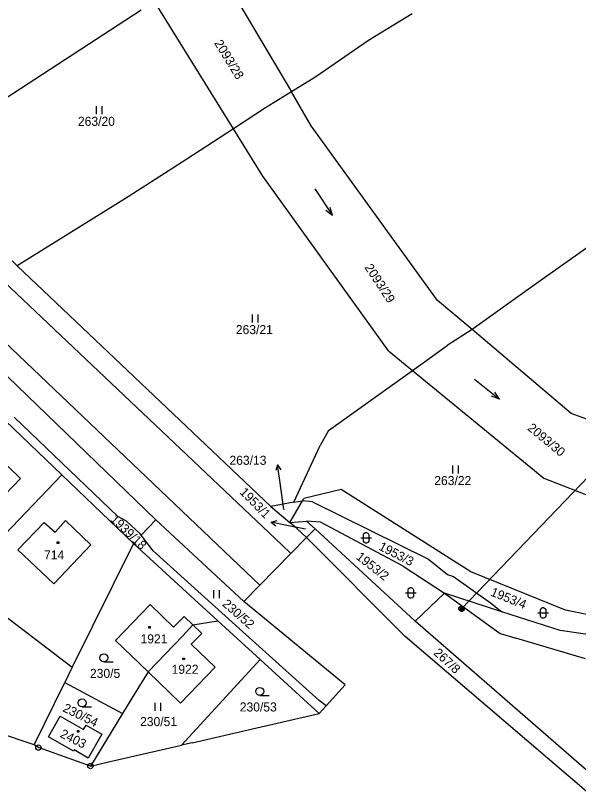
# Model space of a CAD drawing. Extents: x -795483 to -789093, y -1112258 to -1108741.
# Drawn here: x -791390.6 to -791284.8, y -1111567.2 to -1111421 of the extents above; entities that cross this region are included whole.
import ezdxf

# ---------------------------------------------------------------- set-up
doc = ezdxf.new("R2010")
doc.units = 0
for name, color, linetype in [('Komunikace', 7, 'Continuous'), ('Vrstva 1', 7, 'Continuous'), ('Vrstva 12', 7, 'Continuous'), ('Vrstva 14', 7, 'Continuous'), ('Vrstva 15', 7, 'Continuous'), ('Vrstva 16', 7, 'Continuous'), ('Vrstva 2', 7, 'Continuous'), ('Vrstva 23', 7, 'Continuous'), ('Vrstva 25', 7, 'Continuous'), ('Vrstva 26', 7, 'Continuous'), ('Vrstva 28', 7, 'Continuous'), ('Vrstva 3', 7, 'Continuous')]:
    doc.layers.add(name, color=color, linetype=linetype)

msp = doc.modelspace()

# ---------------------------------------------------------------- linework, layer by layer
at = {"layer": 'Komunikace'}
for p, q in [((-791340.16, -1111513.83), (-791340.91, -1111508.37)), ((-791336.09, -1111517.49), (-791339.57, -1111516.78))]:
    msp.add_line(p, q, dxfattribs=at)
at = {"layer": 'Vrstva 1'}
for p, q in [((-791353.64, -1111410.08), (-791338.74, -1111435.33)), ((-791349.61, -1111442.25), (-791364.44, -1111418.33)), ((-791366.95, -1111419.97), (-791406.97, -1111446.05)), ((-791316.05, -1111420.64), (-791324.24, -1111425.65)), ((-791324.24, -1111425.65), (-791334.17, -1111432.51)), ((-791334.17, -1111432.51), (-791338.74, -1111435.33)), ((-791338.74, -1111435.33), (-791343.57, -1111438.3)), ((-791334.99, -1111441.69), (-791338.74, -1111435.33)), ((-791343.57, -1111438.3), (-791349.61, -1111442.25)), ((-791349.61, -1111442.25), (-791358.36, -1111447.98)), ((-791344.09, -1111451.15), (-791349.61, -1111442.25)), ((-791311.27, -1111474.51), (-791334.99, -1111441.69)), ((-791358.36, -1111447.98), (-791369.38, -1111455.04)), ((-791320.48, -1111484), (-791344.09, -1111451.15)), ((-791369.38, -1111455.04), (-791390.27, -1111467.99)), ((-791364.18, -1111515.75), (-791421.11, -1111460.79)), ((-791277.47, -1111460.58), (-791292.24, -1111470.99)), ((-791390.27, -1111467.99), (-791391.21, -1111467.09)), ((-791342.57, -1111513.21), (-791390.27, -1111467.99)), ((-791292.24, -1111470.99), (-791304.8, -1111479.98)), ((-791304.8, -1111479.98), (-791311.27, -1111474.51)), ((-791304.8, -1111479.98), (-791309.49, -1111483.01)), ((-791286.14, -1111495.74), (-791304.8, -1111479.98)), ((-791316, -1111487.67), (-791309.49, -1111483.01)), ((-791320.48, -1111484), (-791316, -1111487.67)), ((-791331.74, -1111498.93), (-791316, -1111487.67)), ((-791316, -1111487.67), (-791291.28, -1111507.93)), ((-791381.84, -1111507.31), (-791396.29, -1111493.45)), ((-791371.36, -1111515.09), (-791390.84, -1111496.43)), ((-791257.92, -1111506.28), (-791286.14, -1111495.74)), ((-791331.74, -1111498.93), (-791333.3, -1111501.78)), ((-791338.25, -1111512.41), (-791333.3, -1111501.78)), ((-791381.84, -1111507.31), (-791399.57, -1111525.78)), ((-791368.42, -1111520.17), (-791381.84, -1111507.31)), ((-791291.28, -1111507.93), (-791265.96, -1111517.79)), ((-791329.37, -1111510.06), (-791336.41, -1111511.74)), ((-791305.02, -1111525.54), (-791329.37, -1111510.06)), ((-791338.25, -1111512.41), (-791342.57, -1111513.21)), ((-791339.01, -1111516.25), (-791336.66, -1111512.17)), ((-791338.25, -1111512.41), (-791336.66, -1111512.17)), ((-791336.66, -1111512.17), (-791336.41, -1111511.74)), ((-791334.79, -1111512.36), (-791336.66, -1111512.17)), ((-791334.79, -1111512.36), (-791312.99, -1111523.16)), ((-791342.57, -1111513.21), (-791339.01, -1111516.25)), ((-791369.69, -1111516.02), (-791371.36, -1111515.09)), ((-791366.95, -1111518.64), (-791364.18, -1111515.75)), ((-791347.64, -1111531.08), (-791364.18, -1111515.75)), ((-791367.14, -1111518.39), (-791369.69, -1111516.02)), ((-791339.01, -1111516.25), (-791335.92, -1111515.99)), ((-791337.66, -1111517.41), (-791339.01, -1111516.25)), ((-791334.27, -1111517.43), (-791335.92, -1111515.99)), ((-791333.25, -1111516.21), (-791335.92, -1111515.99)), ((-791317.74, -1111524.48), (-791333.25, -1111516.21)), ((-791366.95, -1111518.64), (-791367.14, -1111518.39)), ((-791364.72, -1111521.59), (-791366.95, -1111518.64)), ((-791335.88, -1111519.08), (-791337.66, -1111517.41)), ((-791334.27, -1111517.43), (-791335.88, -1111519.08)), ((-791315.49, -1111534.81), (-791334.27, -1111517.43)), ((-791368.42, -1111520.17), (-791379.9, -1111543.45)), ((-791368.42, -1111520.17), (-791357.71, -1111530)), ((-791347.27, -1111537.31), (-791364.72, -1111521.59)), ((-791312.99, -1111523.16), (-791309.38, -1111526.03)), ((-791317.74, -1111524.48), (-791309.97, -1111529.55)), ((-791309.38, -1111526.03), (-791308.25, -1111526.38)), ((-791287.24, -1111532.7), (-791305.02, -1111525.54)), ((-791308.25, -1111526.38), (-791301.35, -1111531.37)), ((-791357.71, -1111530), (-791352.53, -1111534.73)), ((-791309.97, -1111529.55), (-791315.49, -1111534.81)), ((-791299.17, -1111533.04), (-791309.97, -1111529.55)), ((-791309.97, -1111529.55), (-791299.5, -1111537.1)), ((-791396.47, -1111530.81), (-791379.9, -1111543.45)), ((-791365.25, -1111531.66), (-791371.76, -1111538.4)), ((-791360.86, -1111535.91), (-791365.25, -1111531.66)), ((-791301.35, -1111531.37), (-791299.17, -1111533.04)), ((-791288.26, -1111536.57), (-791299.17, -1111533.04)), ((-791277.49, -1111534.7), (-791287.24, -1111532.7)), ((-791360.86, -1111535.91), (-791358.9, -1111533.88)), ((-791358.9, -1111533.88), (-791357.24, -1111535.48)), ((-791357.24, -1111535.48), (-791352.53, -1111534.73)), ((-791344.62, -1111541.97), (-791352.53, -1111534.73)), ((-791280.53, -1111565.24), (-791315.49, -1111534.81)), ((-791359.15, -1111537.55), (-791357.24, -1111535.48)), ((-791355.58, -1111537.09), (-791357.24, -1111535.48)), ((-791365.67, -1111544.29), (-791359.15, -1111537.55)), ((-791357.54, -1111539.11), (-791355.58, -1111537.09)), ((-791333.51, -1111549.67), (-791347.27, -1111537.31)), ((-791299.5, -1111537.1), (-791296.57, -1111537.98)), ((-791279.74, -1111537.8), (-791288.26, -1111536.57)), ((-791371.76, -1111538.4), (-791365.67, -1111544.29)), ((-791353.05, -1111543.45), (-791357.54, -1111539.11)), ((-791283.47, -1111541.87), (-791296.57, -1111537.98)), ((-791344.62, -1111541.97), (-791359.36, -1111558.09)), ((-791333.53, -1111552.11), (-791344.62, -1111541.97)), ((-791379.9, -1111543.45), (-791381.32, -1111546.34)), ((-791359.56, -1111550.19), (-791353.05, -1111543.45)), ((-791365.67, -1111544.29), (-791368.72, -1111549.28)), ((-791365.67, -1111544.29), (-791359.56, -1111550.19)), ((-791387.07, -1111558), (-791381.32, -1111546.34)), ((-791381.32, -1111546.34), (-791370.47, -1111552.15)), ((-791368.72, -1111549.28), (-791370.47, -1111552.15)), ((-791332.23, -1111550.68), (-791333.51, -1111549.67)), ((-791370.47, -1111552.15), (-791376.5, -1111562.01)), ((-791384.37, -1111556.55), (-791382.2, -1111552.65)), ((-791382.2, -1111552.65), (-791377.82, -1111555.14)), ((-791377.82, -1111555.14), (-791377.28, -1111554.3)), ((-791377.28, -1111554.3), (-791374.36, -1111556)), ((-791379.67, -1111559.22), (-791384.37, -1111556.55)), ((-791374.36, -1111556), (-791376.9, -1111560.5)), ((-791379.54, -1111558.99), (-791379.67, -1111559.22)), ((-791376.9, -1111560.5), (-791379.54, -1111558.99))]:
    msp.add_line(p, q, dxfattribs=at)
at = {"layer": 'Vrstva 12'}
msp.add_line((-791262.92, -1111486.73), (-791306.75, -1111532.45), dxfattribs=at)
at = {"layer": 'Vrstva 16'}
for p, q in [((-791341.32, -1111505.4), (-791341.68, -1111506.46)), ((-791340.91, -1111508.37), (-791341.32, -1111505.4)), ((-791341.32, -1111505.4), (-791340.69, -1111506.32)), ((-791342.51, -1111516.18), (-791341.43, -1111515.89)), ((-791339.57, -1111516.78), (-791342.51, -1111516.18)), ((-791342.51, -1111516.18), (-791341.63, -1111516.87))]:
    msp.add_line(p, q, dxfattribs=at)
at = {"layer": 'Vrstva 2'}
for p, q in [((-791340.55, -1111520.44), (-791412.95, -1111451.86)), ((-791418.57, -1111457.62), (-791344.64, -1111528.02)), ((-791395.69, -1111502.16), (-791389.61, -1111507.96)), ((-791389.61, -1111507.96), (-791396.58, -1111515.22)), ((-791383.14, -1111518.08), (-791381.2, -1111515.89)), ((-791381.2, -1111515.89), (-791376.41, -1111520.47)), ((-791390.12, -1111521.37), (-791385.19, -1111516.27)), ((-791385.19, -1111516.27), (-791383.14, -1111518.08)), ((-791383.39, -1111527.77), (-791390.12, -1111521.37)), ((-791376.41, -1111520.47), (-791383.39, -1111527.77)), ((-791340.55, -1111520.44), (-791338.82, -1111522.08))]:
    msp.add_line(p, q, dxfattribs=at)
at = {"layer": 'Vrstva 23'}
for p, q in [((-791375.37, -1111439.5), (-791375.37, -1111438)), ((-791374.37, -1111438), (-791374.37, -1111439.5)), ((-791334.32, -1111453.55), (-791331.02, -1111458.56)), ((-791331.02, -1111458.56), (-791331.43, -1111457.04)), ((-791331.02, -1111458.56), (-791332.26, -1111457.59)), ((-791346.03, -1111478.64), (-791346.03, -1111477.14)), ((-791345.03, -1111477.14), (-791345.03, -1111478.64)), ((-791304.34, -1111489.32), (-791299.66, -1111493.08)), ((-791299.66, -1111493.08), (-791300.52, -1111491.75)), ((-791299.66, -1111493.08), (-791301.14, -1111492.53)), ((-791308.38, -1111507.01), (-791308.38, -1111505.51)), ((-791307.38, -1111505.51), (-791307.38, -1111507.01)), ((-791325.2, -1111518.53), (-791325.1, -1111518.33)), ((-791325.2, -1111519.73), (-791325.2, -1111518.53)), ((-791325.1, -1111518.33), (-791325, -1111518.23)), ((-791325, -1111518.23), (-791324.8, -1111518.13)), ((-791324.8, -1111518.13), (-791324.6, -1111518.13)), ((-791324.6, -1111518.13), (-791324.4, -1111518.23)), ((-791324.4, -1111518.23), (-791324.3, -1111518.33)), ((-791324.3, -1111518.33), (-791324.2, -1111518.53)), ((-791324.2, -1111518.53), (-791324.2, -1111519.73)), ((-791325.7, -1111519.13), (-791323.7, -1111519.13)), ((-791325.1, -1111519.93), (-791325.2, -1111519.73)), ((-791325, -1111520.03), (-791325.1, -1111519.93)), ((-791324.8, -1111520.13), (-791325, -1111520.03)), ((-791324.6, -1111520.13), (-791324.8, -1111520.13)), ((-791324.4, -1111520.03), (-791324.6, -1111520.13)), ((-791324.3, -1111519.93), (-791324.4, -1111520.03)), ((-791324.2, -1111519.73), (-791324.3, -1111519.93)), ((-791353.28, -1111530.46), (-791353.28, -1111528.96)), ((-791352.28, -1111528.96), (-791352.28, -1111530.46)), ((-791316.81, -1111528.87), (-791316.71, -1111528.67)), ((-791316.81, -1111530.07), (-791316.81, -1111528.87)), ((-791316.71, -1111528.67), (-791316.61, -1111528.57)), ((-791316.61, -1111528.57), (-791316.41, -1111528.47)), ((-791316.41, -1111528.47), (-791316.21, -1111528.47)), ((-791316.21, -1111528.47), (-791316.01, -1111528.57)), ((-791316.01, -1111528.57), (-791315.91, -1111528.67)), ((-791315.91, -1111528.67), (-791315.81, -1111528.87)), ((-791315.81, -1111528.87), (-791315.81, -1111530.07)), ((-791317.31, -1111529.47), (-791315.31, -1111529.47)), ((-791316.71, -1111530.27), (-791316.81, -1111530.07)), ((-791316.61, -1111530.37), (-791316.71, -1111530.27)), ((-791316.41, -1111530.47), (-791316.61, -1111530.37)), ((-791316.21, -1111530.47), (-791316.41, -1111530.47)), ((-791316.01, -1111530.37), (-791316.21, -1111530.47)), ((-791315.91, -1111530.27), (-791316.01, -1111530.37)), ((-791315.81, -1111530.07), (-791315.91, -1111530.27)), ((-791292.45, -1111533.24), (-791290.45, -1111533.24)), ((-791291.95, -1111532.64), (-791291.85, -1111532.44)), ((-791291.95, -1111533.84), (-791291.95, -1111532.64)), ((-791291.85, -1111532.44), (-791291.75, -1111532.34)), ((-791291.75, -1111532.34), (-791291.55, -1111532.24)), ((-791291.55, -1111532.24), (-791291.35, -1111532.24)), ((-791291.35, -1111532.24), (-791291.15, -1111532.34)), ((-791291.15, -1111532.34), (-791291.05, -1111532.44)), ((-791291.05, -1111532.44), (-791290.95, -1111532.64)), ((-791290.95, -1111532.64), (-791290.95, -1111533.84)), ((-791291.85, -1111534.04), (-791291.95, -1111533.84)), ((-791291.75, -1111534.14), (-791291.85, -1111534.04)), ((-791291.55, -1111534.24), (-791291.75, -1111534.14)), ((-791291.35, -1111534.24), (-791291.55, -1111534.24)), ((-791291.15, -1111534.14), (-791291.35, -1111534.24)), ((-791291.05, -1111534.04), (-791291.15, -1111534.14)), ((-791290.95, -1111533.84), (-791291.05, -1111534.04)), ((-791373.97, -1111542.41), (-791372.22, -1111542.41)), ((-791344.69, -1111548.74), (-791342.94, -1111548.74)), ((-791378.05, -1111550.89), (-791376.3, -1111550.89)), ((-791364.31, -1111551.63), (-791364.31, -1111550.13)), ((-791363.31, -1111550.13), (-791363.31, -1111551.63))]:
    msp.add_line(p, q, dxfattribs=at)
for centre in [(-791373.97, -1111541.66), (-791344.69, -1111547.99), (-791378.05, -1111550.14)]:
    msp.add_circle(centre, 0.75, dxfattribs=at)
at = {"layer": 'Vrstva 25'}
for p, q in [((-791382.73, -1111519.87), (-791382.43, -1111519.87)), ((-791382.73, -1111520.17), (-791382.73, -1111519.87)), ((-791382.43, -1111520.17), (-791382.73, -1111520.17)), ((-791382.43, -1111519.87), (-791382.43, -1111520.17)), ((-791365.54, -1111535.77), (-791365.24, -1111535.77)), ((-791365.54, -1111536.07), (-791365.54, -1111535.77)), ((-791365.24, -1111536.07), (-791365.54, -1111536.07)), ((-791365.24, -1111535.77), (-791365.24, -1111536.07)), ((-791359.12, -1111541.72), (-791358.82, -1111541.72)), ((-791359.12, -1111542.02), (-791359.12, -1111541.72)), ((-791358.82, -1111542.02), (-791359.12, -1111542.02)), ((-791358.82, -1111541.72), (-791358.82, -1111542.02)), ((-791378.94, -1111555.32), (-791378.64, -1111555.32)), ((-791378.94, -1111555.62), (-791378.94, -1111555.32)), ((-791378.64, -1111555.32), (-791378.64, -1111555.62)), ((-791378.64, -1111555.62), (-791378.94, -1111555.62))]:
    msp.add_line(p, q, dxfattribs=at)
at = {"layer": 'Vrstva 26'}
for p, q in [((-791307.05, -1111532.05), (-791306.85, -1111531.95)), ((-791306.85, -1111531.95), (-791306.65, -1111531.95)), ((-791306.65, -1111531.95), (-791306.45, -1111532.05)), ((-791307.25, -1111532.35), (-791307.15, -1111532.15)), ((-791307.25, -1111532.55), (-791307.25, -1111532.35)), ((-791307.15, -1111532.75), (-791307.25, -1111532.55)), ((-791307.15, -1111532.15), (-791307.05, -1111532.05)), ((-791307.05, -1111532.85), (-791307.15, -1111532.75)), ((-791307.05, -1111532.25), (-791307.05, -1111532.65)), ((-791307.05, -1111532.65), (-791306.85, -1111532.75)), ((-791306.85, -1111532.95), (-791307.05, -1111532.85)), ((-791306.85, -1111532.75), (-791306.85, -1111532.15)), ((-791306.85, -1111532.15), (-791306.65, -1111532.15)), ((-791306.65, -1111532.95), (-791306.85, -1111532.95)), ((-791306.65, -1111532.15), (-791306.65, -1111532.75)), ((-791306.65, -1111532.75), (-791306.45, -1111532.65)), ((-791306.45, -1111532.85), (-791306.65, -1111532.95)), ((-791306.45, -1111532.05), (-791306.35, -1111532.15)), ((-791306.45, -1111532.65), (-791306.45, -1111532.25)), ((-791306.35, -1111532.75), (-791306.45, -1111532.85)), ((-791306.35, -1111532.15), (-791306.25, -1111532.35)), ((-791306.25, -1111532.55), (-791306.35, -1111532.75)), ((-791306.25, -1111532.35), (-791306.25, -1111532.55))]:
    msp.add_line(p, q, dxfattribs=at)
at = {"layer": 'Vrstva 28'}
for centre, radius in [((-791386.27, -1111558.55), 0.5), ((-791386.27, -1111558.55), 0.01), ((-791376.5, -1111562.01), 0.5), ((-791376.5, -1111562.01), 0.01)]:
    msp.add_circle(centre, radius, dxfattribs=at)
at = {"layer": 'Vrstva 3'}
for p, q in [((-791335.88, -1111519.08), (-791338.82, -1111522.08)), ((-791317.34, -1111537.67), (-791335.88, -1111519.08)), ((-791338.82, -1111522.08), (-791344.64, -1111528.02)), ((-791347.64, -1111531.08), (-791344.64, -1111528.02)), ((-791328.63, -1111546.75), (-791347.64, -1111531.08)), ((-791282.83, -1111567.16), (-791317.34, -1111537.67)), ((-791332.23, -1111550.68), (-791328.63, -1111546.75)), ((-791333.53, -1111552.11), (-791332.23, -1111550.68)), ((-791346.02, -1111555), (-791333.53, -1111552.11)), ((-791387.07, -1111558), (-791401.91, -1111553.04)), ((-791357.39, -1111557.64), (-791346.02, -1111555)), ((-791386.27, -1111558.55), (-791387.07, -1111558)), ((-791373.34, -1111561.29), (-791359.36, -1111558.09)), ((-791357.39, -1111557.64), (-791359.36, -1111558.09)), ((-791376.5, -1111562.01), (-791386.27, -1111558.55)), ((-791376.5, -1111562.01), (-791373.34, -1111561.29))]:
    msp.add_line(p, q, dxfattribs=at)

# ---------------------------------------------------------------- texts
at = {"layer": 'Vrstva 14'}
for s, rotation, p in [('2093/28', 301.5335, (-791353.29, -1111426.15)), ('2093/29', 303.3616, (-791325.06, -1111468.31)), ('2093/30', 320.376, (-791294.52, -1111498.73)), ('1939/18', 316.2601, (-791372.87, -1111515.8)), ('1953/3', 332.6342, (-791322.48, -1111521.28)), ('1953/2', 321.8864, (-791326.72, -1111522.97)), ('1953/4', 338.0673, (-791301.45, -1111529.94)), ('230/52', 318.7939, (-791351.84, -1111531.77)), ('267/8', 317.3638, (-791312.14, -1111540.93)), ('230/54', 333.8129, (-791381.83, -1111551.67))]:
    msp.add_text(s, height=1.7, rotation=rotation, dxfattribs=at).set_placement(p)
for s, height, p in [('263/20', 1.7, (-791378.84, -1111441.7)), ('263/21', 1.7, (-791349.17, -1111480.84)), ('263/22', 1.7, (-791311.89, -1111509.21)), ('263/13', 0.1, (-791340.16, -1111513.83)), ('1953/1', 0.1, (-791336.09, -1111517.49)), ('230/5', 1.7, (-791376.58, -1111545.45)), ('230/53', 1.7, (-791348.43, -1111551.76)), ('230/51', 1.7, (-791367.16, -1111554.51))]:
    msp.add_text(s, height=height, dxfattribs=at).set_placement(p)
at = {"layer": 'Vrstva 15'}
for s, p in [('714', (-791385.21, -1111523.19)), ('1921', (-791367.08, -1111538.96)), ('1922', (-791361.24, -1111544.68))]:
    msp.add_text(s, height=1.7, dxfattribs=at).set_placement(p)
msp.add_text('2403', height=1.7, rotation=333.3117, dxfattribs=at).set_placement((-791382.34, -1111556.5))
at = {"layer": 'Vrstva 16'}
msp.add_text('263/13', height=1.7, dxfattribs=at).set_placement((-791350.37, -1111505.4))
msp.add_text('1953/1', height=1.7, rotation=314.5631, dxfattribs=at).set_placement((-791348.56, -1111510.67))

doc.saveas('drawing.dxf')
